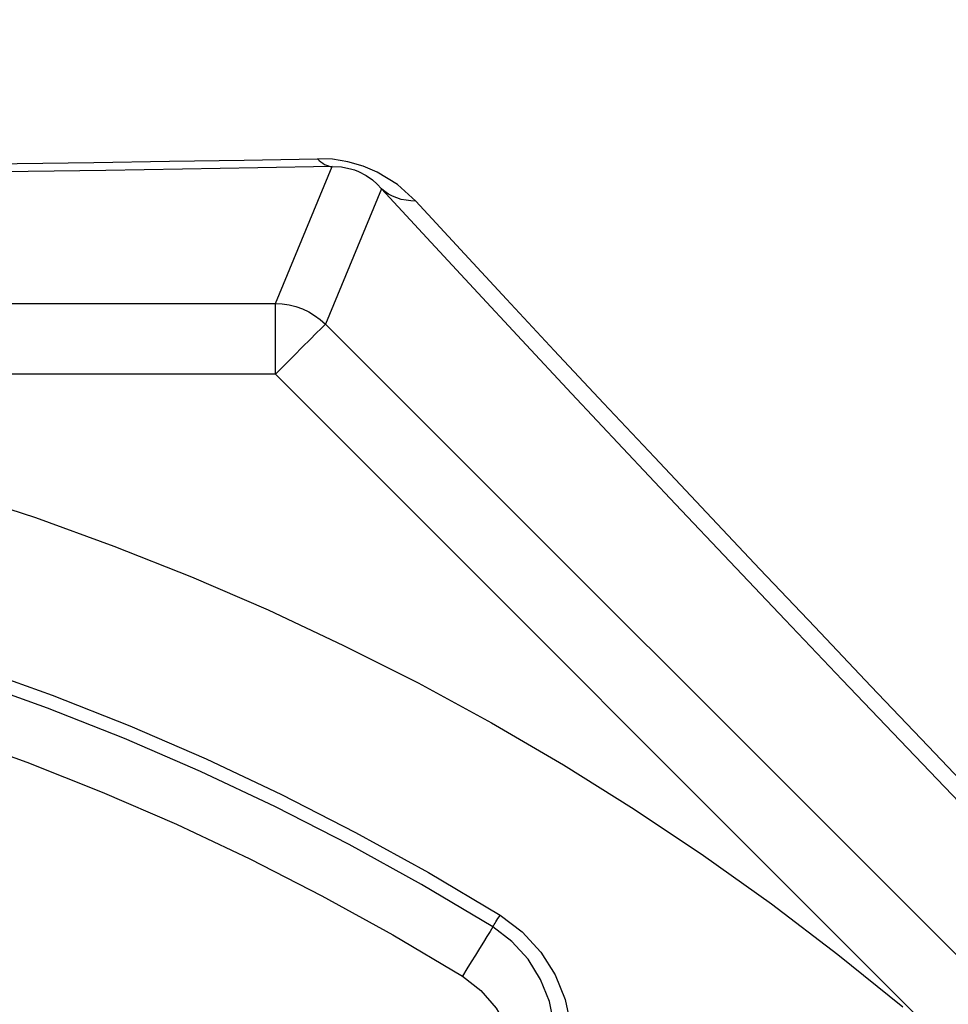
# Model space of a CAD drawing. Header units: millimetres. Extents: x 196 to 2027204, y -221452 to 153872.
# Tile 341 of 381: x 1217083 to 1217214, y -195203 to -195064. Entities that reach past the tile are written whole.
import ezdxf

# ---------------------------------------------------------------- set-up
doc = ezdxf.new("R2010")
doc.units = ezdxf.units.MM
doc.layers.get('Defpoints').update_dxf_attribs({"lineweight": 18})
doc.layers.add('00_Основной', color=163, linetype='Continuous', lineweight=40)
doc.layers.add('ТМ-размеры', color=25, linetype='Continuous', lineweight=20)
doc.styles.add('SFINKS', font='SFINKS.shx', dxfattribs={"width": 0.7, "oblique": 15})
doc.dimstyles.new('кира-50', dxfattribs={"dimtxt": 150, "dimasz": 40, "dimexe": 15, "dimexo": 0, "dimgap": 20, "dimtad": 1, "dimdec": 0, "dimrnd": 5, "dimdsep": 46, "dimtxsty": 'SFINKS', "dimblk1": 'OBLIQUE', "dimblk2": 'OBLIQUE', "dimsah": 1, "dimcen": 2.5, "dimclrd": 252, "dimclre": 252, "dimclrt": 252, "dimadec": 0, "dimazin": 0, "dimtfac": 1, "dimtdec": 0, "dimtofl": 0, "dimtmove": 0, "dimatfit": 3, "dimldrblk": 'OBLIQUE', "dimfxl": 15, "dimtfill": 1, "dimtolj": 1, "dimtzin": 0, "dimlwd": 20, "dimlwe": 20, "dimarcsym": 0})

# ---------------------------------------------------------------- blocks, each defined once
blk = doc.blocks.new('_Oblique')
at = {"color": 0, "linetype": 'ByBlock', "lineweight": -2}
blk.add_line((-0.5, -0.5), (0.5, 0.5), dxfattribs=at)
blk = doc.blocks.new('*D84')
at = {"layer": 'Defpoints', "color": 0, "linetype": 'ByBlock', "lineweight": 50, "transparency": 16777216}
for p in [(1217827.71, -194508.84), (1216087.62, -195856.77), (1217827.71, -195857.67)]:
    blk.add_point(p, dxfattribs=at)
at = {"layer": 'ТМ-размеры', "color": 252, "linetype": 'ByBlock', "lineweight": 20, "transparency": 16777216}
for p, q in [((1216087.62, -195856.77), (1216087.62, -194493.84)), ((1217827.71, -195857.67), (1217827.71, -194493.84)), ((1216087.62, -194508.84), (1217827.71, -194508.84))]:
    blk.add_line(p, q, dxfattribs=at)
at = {"layer": 'ТМ-размеры', "color": 252, "linetype": 'ByBlock', "lineweight": 20, "transparency": 16777216, "xscale": 40, "yscale": 40, "zscale": 40, "rotation": 180}
blk.add_blockref('_Oblique', (1216087.62, -194508.84), dxfattribs=at)
at = {"layer": 'ТМ-размеры', "color": 252, "linetype": 'ByBlock', "lineweight": 20, "transparency": 16777216, "xscale": 40, "yscale": 40, "zscale": 40}
blk.add_blockref('_Oblique', (1217827.71, -194508.84), dxfattribs=at)
at = {"layer": 'ТМ-размеры', "color": 252, "linetype": 'ByBlock', "transparency": 16777216, "insert": (1216957.66, -194413.84), "char_height": 150, "attachment_point": 5, "style": 'SFINKS', "bg_fill": 3, "box_fill_scale": 1.1, "bg_fill_color": 256, "bg_fill_true_color": 13158600, "bg_fill_transparency": 0}
blk.add_mtext('\\A1;1740', dxfattribs=at)
blk = doc.blocks.new('*D85')
at = {"layer": 'Defpoints', "color": 0, "linetype": 'ByBlock', "lineweight": 50, "transparency": 16777216}
for p in [(1216957.71, -194978.27), (1216957.71, -203390.23), (1218392.05, -203390.23)]:
    blk.add_point(p, dxfattribs=at)
at = {"layer": 'ТМ-размеры', "color": 252, "linetype": 'ByBlock', "lineweight": 20, "transparency": 16777216}
for p, q in [((1216957.71, -194978.27), (1218407.05, -194978.27)), ((1218392.05, -194978.27), (1218392.05, -203390.23)), ((1216957.71, -203390.23), (1218407.05, -203390.23))]:
    blk.add_line(p, q, dxfattribs=at)
at = {"layer": 'ТМ-размеры', "color": 252, "linetype": 'ByBlock', "lineweight": 20, "transparency": 16777216, "xscale": 40, "yscale": 40, "zscale": 40}
for p, rotation in [((1218392.05, -194978.27), 90), ((1218392.05, -203390.23), 270)]:
    blk.add_blockref('_Oblique', p, dxfattribs=dict(at, rotation=rotation))
at = {"layer": 'ТМ-размеры', "color": 252, "linetype": 'ByBlock', "transparency": 16777216, "insert": (1218297.05, -199184.25), "char_height": 150, "attachment_point": 5, "rotation": 90, "style": 'SFINKS', "bg_fill": 3, "box_fill_scale": 1.1, "bg_fill_color": 256, "bg_fill_true_color": 13158600, "bg_fill_transparency": 0}
blk.add_mtext('\\A1;8410', dxfattribs=at)

msp = doc.modelspace()

# ---------------------------------------------------------------- linework, layer by layer
at = {"layer": '00_Основной', "color": 252, "lineweight": 25, "ltscale": 10}
for p, q in [((1217118.81, -195104.34, 0.2), (1217126.81, -195085.01, 0.2)), ((1217133.79, -195088.13, 0.2), (1217125.88, -195107.27, 0.2)), ((1217064.11, -195104.34, 0.2), (1217118.81, -195104.34, 0.2)), ((1217125.88, -195107.27, 0.2), (1217353.7, -195335.09, 0.2)), ((1217118.81, -195114.34, 0.2), (1217070.68, -195114.34, 0.2)), ((1217212.24, -195207.76, 0.2), (1217118.81, -195114.34, 0.2))]:
    msp.add_line(p, q, dxfattribs=at)
at = {"layer": '00_Основной', "color": 252, "lineweight": 25, "ltscale": 10, "elevation": 0.2}
for points in [[(1216980.07, -195085.35), (1216991.71, -195085.32), (1217003.31, -195085.27), (1217014.85, -195085.21), (1217026.34, -195085.14), (1217037.74, -195085.06), (1217049.06, -195084.96), (1217060.28, -195084.84), (1217071.38, -195084.72), (1217082.36, -195084.58), (1217093.2, -195084.42), (1217103.88, -195084.26), (1217114.4, -195084.08), (1217124.75, -195083.9)], [(1217138.63, -195089.87), (1217136.06, -195087.55), (1217133.19, -195085.78), (1217131.21, -195084.94), (1217129.04, -195084.32), (1217126.85, -195083.97), (1217124.75, -195083.9)], [(1217124.75, -195083.9), (1217124.99, -195084.14), (1217125.24, -195084.35), (1217125.5, -195084.53), (1217125.75, -195084.69), (1217126.02, -195084.82), (1217126.29, -195084.92), (1217126.54, -195084.97), (1217126.81, -195085.01)], [(1217126.81, -195085.01), (1217116.34, -195085.2), (1217105.69, -195085.38), (1217094.86, -195085.55), (1217083.9, -195085.69), (1217072.78, -195085.83), (1217065.9, -195085.92)], [(1217126.81, -195085.01), (1217128.14, -195085.06), (1217128.77, -195085.16), (1217129.4, -195085.3), (1217129.98, -195085.48), (1217130.55, -195085.69), (1217131.64, -195086.26), (1217132.52, -195086.89), (1217133.2, -195087.48), (1217133.79, -195088.13)], [(1217215.39, -195174.8), (1217207.02, -195166.05), (1217198.83, -195157.46), (1217190.8, -195149.02), (1217182.97, -195140.77), (1217175.32, -195132.67), (1217167.87, -195124.75), (1217160.63, -195117.03), (1217153.59, -195109.5), (1217146.78, -195102.17), (1217140.17, -195095.05), (1217133.79, -195088.13)], [(1217138.63, -195089.87), (1217137.93, -195089.85), (1217137.25, -195089.77), (1217136.59, -195089.64), (1217135.95, -195089.44), (1217135.36, -195089.19), (1217134.8, -195088.89), (1217134.27, -195088.54), (1217133.79, -195088.13)], [(1217138.63, -195089.87), (1217144.93, -195096.7), (1217151.45, -195103.74), (1217158.19, -195110.98), (1217165.14, -195118.42), (1217172.31, -195126.05), (1217179.66, -195133.86), (1217187.21, -195141.85), (1217194.95, -195150.02), (1217202.87, -195158.36), (1217210.97, -195166.84), (1217219.22, -195175.49)], [(1217118.81, -195114.34), (1217118.81, -195112.43), (1217118.81, -195110.58), (1217118.81, -195108.89), (1217118.81, -195107.39), (1217118.81, -195106.14), (1217118.81, -195105.19), (1217118.81, -195104.58), (1217118.81, -195104.34)], [(1217118.81, -195104.34), (1217119.78, -195104.39), (1217120.76, -195104.53), (1217121.7, -195104.77), (1217122.63, -195105.11), (1217123.52, -195105.52), (1217124.35, -195106.02), (1217125.14, -195106.6), (1217125.88, -195107.27)], [(1217118.81, -195114.34), (1217120.15, -195112.98), (1217121.46, -195111.68), (1217122.66, -195110.48), (1217123.72, -195109.42), (1217124.59, -195108.54), (1217125.27, -195107.87), (1217125.69, -195107.45), (1217125.88, -195107.27)], [(1217073.74, -195130.92), (1217084.93, -195134.58), (1217096, -195138.61), (1217106.96, -195142.94), (1217117.77, -195147.61), (1217128.43, -195152.62), (1217138.95, -195157.92), (1217149.3, -195163.56), (1217159.48, -195169.5), (1217169.45, -195175.75), (1217179.26, -195182.3), (1217188.84, -195189.12), (1217198.22, -195196.25), (1217207.4, -195203.66)], [(1217042.37, -195145.92), (1217053.77, -195148.81), (1217065.06, -195152.07), (1217076.25, -195155.68), (1217087.31, -195159.65), (1217098.25, -195163.98), (1217109.03, -195168.65), (1217119.67, -195173.66), (1217130.13, -195179.02), (1217140.43, -195184.71), (1217150.53, -195190.72)], [(1217149.5, -195192.37), (1217139.45, -195186.39), (1217129.22, -195180.73), (1217118.81, -195175.41), (1217108.23, -195170.41), (1217097.5, -195165.77), (1217086.62, -195161.47), (1217075.61, -195157.52), (1217064.49, -195153.92), (1217053.26, -195150.69), (1217041.92, -195147.81)], [(1217040.04, -195155.77), (1217051.12, -195158.59), (1217062.1, -195161.75), (1217072.98, -195165.26), (1217083.74, -195169.13), (1217094.37, -195173.34), (1217104.85, -195177.88), (1217115.2, -195182.76), (1217125.37, -195187.97), (1217135.38, -195193.48), (1217145.21, -195199.34)], [(1217149.5, -195192.37), (1217149.61, -195192.2), (1217149.71, -195192.02), (1217149.84, -195191.84), (1217149.95, -195191.64), (1217150.09, -195191.41), (1217150.23, -195191.18), (1217150.38, -195190.96), (1217150.53, -195190.72)], [(1217150.53, -195190.72), (1217153.66, -195193.08), (1217156.29, -195195.94), (1217158.31, -195199.16), (1217159.7, -195202.6), (1217160.49, -195206.17), (1217160.69, -195209.78), (1217160.34, -195213.34), (1217159.46, -195216.81)], [(1217149.5, -195192.37), (1217149.12, -195193), (1217148.67, -195193.72), (1217148.17, -195194.53), (1217147.62, -195195.4), (1217147.06, -195196.34), (1217146.45, -195197.31), (1217145.83, -195198.31), (1217145.21, -195199.34)], [(1217157.13, -195215.96), (1217158, -195212.79), (1217158.36, -195209.49), (1217158.19, -195206.17), (1217157.49, -195202.9), (1217156.25, -195199.79), (1217154.48, -195196.93), (1217152.21, -195194.42), (1217149.5, -195192.37)], [(1217145.21, -195199.34), (1217147.82, -195201.34), (1217149.99, -195203.84), (1217151.64, -195206.69), (1217152.5, -195209.16), (1217152.83, -195211.74), (1217152.42, -195214.33)]]:
    msp.add_lwpolyline(points, dxfattribs=at)

# ---------------------------------------------------------------- next in the draw order: dimensions: what is measured, and where the dimension line sits
at = {"layer": 'ТМ-размеры', "color": 3, "linetype": 'ByBlock'}
dim = msp.add_linear_dim(base=(1217827.71, -194508.84, 0.2), p1=(1216087.62, -195856.77, 0.2), p2=(1217827.71, -195857.67, 0.2), dimstyle='кира-50', dxfattribs=at)
dim.commit()
dim.dimension.update_dxf_attribs({"geometry": '*D84', "text_midpoint": (1216957.66, -194508.84, 0.2), "dimtype": 160})

# ---------------------------------------------------------------- next in the draw order: dimensions: what is measured, and where the dimension line sits
dim = msp.add_linear_dim(base=(1218392.05, -203390.23, 0.2), p1=(1216957.71, -194978.27, 0.2), p2=(1216957.71, -203390.23, 0.2), angle=90, dimstyle='кира-50', dxfattribs=at)
dim.commit()
dim.dimension.update_dxf_attribs({"geometry": '*D85', "text_midpoint": (1218297.05, -199184.25, 0.2)})

doc.saveas('drawing.dxf')
